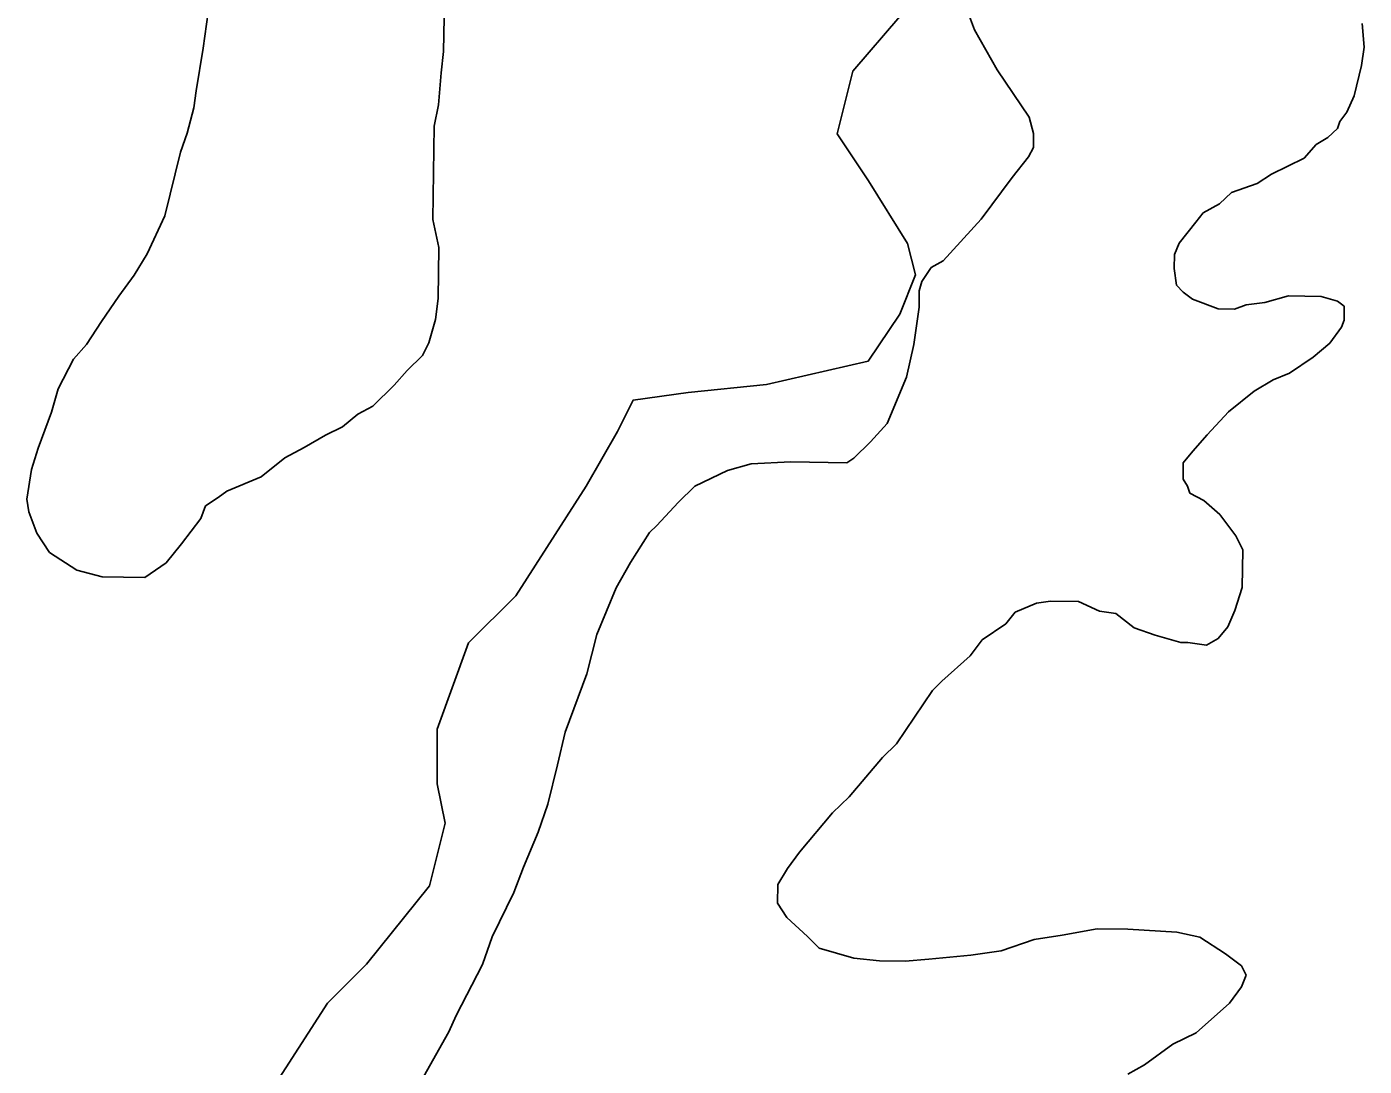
# Model space of a CAD drawing. Extents: x 3245246 to 3283090, y 806824 to 832173.
# Drawn here: x 3269523 to 3270205, y 828135 to 828665 of the extents above; entities that cross this region are included whole.
import ezdxf

# ---------------------------------------------------------------- set-up
doc = ezdxf.new("R2010")
doc.units = 0
doc.layers.add('V-SITE-VEGE', color=7, linetype='Continuous')
doc.layers.add('V-TOPO-SHOR', color=7, linetype='Continuous')

msp = doc.modelspace()

# ---------------------------------------------------------------- linework, layer by layer
at = {"layer": 'V-SITE-VEGE'}
for p, q in [((3269613.23, 828653.92), (3269615.66, 828672.33)), ((3269736.04, 828669.56), (3269735.8, 828652.21)), ((3270006.43, 828663.31), (3270002.99, 828672.88)), ((3270018.06, 828642.89), (3270006.43, 828663.31)), ((3270204.22, 828666.5), (3270205.24, 828654.58)), ((3269609.67, 828632.27), (3269613.23, 828653.92)), ((3269735.8, 828652.21), (3269734.56, 828641.37)), ((3270205.24, 828654.58), (3270203.92, 828645.07)), ((3270034.4, 828618.84), (3270018.06, 828642.89)), ((3270203.92, 828645.07), (3270200.13, 828629.63)), ((3269734.56, 828641.37), (3269733.25, 828625.12)), ((3269608.46, 828623.6), (3269609.67, 828632.27)), ((3270200.13, 828629.63), (3270196.44, 828621.35)), ((3269605.03, 828610.64), (3269608.46, 828623.6)), ((3269733.25, 828625.12), (3269730.93, 828614.3)), ((3270036.67, 828610.47), (3270034.4, 828618.84)), ((3270192.8, 828616.63), (3270191.56, 828613.07)), ((3270196.44, 828621.35), (3270192.8, 828616.63)), ((3269601.64, 828600.92), (3269605.03, 828610.64)), ((3269730.93, 828614.3), (3269730.26, 828566.58)), ((3270036.57, 828603.32), (3270036.67, 828610.47)), ((3270186.73, 828608.38), (3270180.73, 828604.89)), ((3270191.56, 828613.07), (3270186.73, 828608.38)), ((3270034.12, 828598.59), (3270036.57, 828603.32)), ((3270180.73, 828604.89), (3270174.67, 828597.83)), ((3269593.6, 828568.48), (3269601.64, 828600.92)), ((3270025.63, 828587.99), (3270034.12, 828598.59)), ((3270174.67, 828597.83), (3270157.88, 828589.72)), ((3270009.85, 828566.77), (3270025.63, 828587.99)), ((3270157.88, 828589.72), (3270150.67, 828585.06)), ((3270150.67, 828585.06), (3270137.5, 828580.48)), ((3270131.46, 828574.6), (3270123.06, 828569.96)), ((3270137.5, 828580.48), (3270131.46, 828574.6)), ((3269584.64, 828549.08), (3269593.6, 828568.48)), ((3270123.06, 828569.96), (3270119.42, 828565.25)), ((3269730.26, 828566.58), (3269733.32, 828552.43)), ((3269990.5, 828545.6), (3270009.85, 828566.77)), ((3270119.42, 828565.25), (3270110.93, 828554.64)), ((3270110.93, 828554.64), (3270108.47, 828548.72)), ((3269577.98, 828538.32), (3269584.64, 828549.08)), ((3269733.32, 828552.43), (3269732.96, 828526.4)), ((3270108.47, 828548.72), (3270108.37, 828541.57)), ((3269979.63, 828535.03), (3269984.49, 828542.11)), ((3269984.49, 828542.11), (3269990.5, 828545.6)), ((3270108.37, 828541.57), (3270109.44, 828533.22)), ((3269570.24, 828527.58), (3269577.98, 828538.32)), ((3269978.37, 828530.28), (3269979.63, 828535.03)), ((3270109.44, 828533.22), (3270112.97, 828529.6)), ((3269561.38, 828514.69), (3269570.24, 828527.58)), ((3269732.96, 828526.4), (3269731.72, 828515.57)), ((3269978.25, 828521.95), (3269978.37, 828530.28)), ((3270112.97, 828529.6), (3270117.68, 828525.96)), ((3270154.58, 828524.25), (3270166.54, 828527.66)), ((3270166.54, 828527.66), (3270183.22, 828527.43)), ((3270183.22, 828527.43), (3270191.52, 828524.93)), ((3269975.6, 828502.93), (3269978.25, 828521.95)), ((3270117.68, 828525.96), (3270130.72, 828521.01)), ((3270130.72, 828521.01), (3270139.05, 828520.9)), ((3270139.05, 828520.9), (3270145.04, 828523.19)), ((3270145.04, 828523.19), (3270154.58, 828524.25)), ((3270191.52, 828524.93), (3270195.06, 828522.49)), ((3270195.06, 828522.49), (3270194.96, 828515.35)), ((3269553.62, 828502.86), (3269561.38, 828514.69)), ((3269731.72, 828515.57), (3269728.3, 828503.68)), ((3270194.96, 828515.35), (3270193.72, 828511.79)), ((3270193.72, 828511.79), (3270187.65, 828503.54)), ((3269547.01, 828495.36), (3269553.62, 828502.86)), ((3269728.3, 828503.68), (3269724.96, 828497.22)), ((3269971.8, 828486.3), (3269975.6, 828502.93)), ((3270187.65, 828503.54), (3270179.21, 828496.51)), ((3269539.2, 828480.28), (3269547.01, 828495.36)), ((3269724.96, 828497.22), (3269717.26, 828489.73)), ((3270179.21, 828496.51), (3270167.19, 828488.34)), ((3269717.26, 828489.73), (3269710.64, 828482.23)), ((3269961.94, 828462.61), (3269971.8, 828486.3)), ((3270167.19, 828488.34), (3270158.8, 828484.88)), ((3269535.78, 828468.39), (3269539.2, 828480.28)), ((3269710.64, 828482.23), (3269699.64, 828471.53)), ((3270149.19, 828479.06), (3270135.94, 828468.52)), ((3270158.8, 828484.88), (3270149.19, 828479.06)), ((3269529.02, 828450.04), (3269535.78, 828468.39)), ((3269691.99, 828467.3), (3269684.31, 828460.9)), ((3269699.64, 828471.53), (3269691.99, 828467.3)), ((3270135.94, 828468.52), (3270125.06, 828456.77)), ((3269684.31, 828460.9), (3269675.57, 828456.68)), ((3269953.47, 828453.2), (3269961.94, 828462.61)), ((3269675.57, 828456.68), (3269664.63, 828450.32)), ((3269945.02, 828444.98), (3269953.47, 828453.2)), ((3270125.06, 828456.77), (3270117.79, 828448.53)), ((3269525.61, 828439.24), (3269529.02, 828450.04)), ((3269654.8, 828445.04), (3269642.73, 828435.44)), ((3269664.63, 828450.32), (3269654.8, 828445.04)), ((3269941.41, 828442.65), (3269945.02, 828444.98)), ((3270117.79, 828448.53), (3270112.95, 828442.64)), ((3269523.23, 828424.09), (3269525.61, 828439.24)), ((3269863.82, 828430.63), (3269880.61, 828438.73)), ((3269880.61, 828438.73), (3269892.57, 828442.14)), ((3269892.57, 828442.14), (3269912.83, 828443.05)), ((3269912.83, 828443.05), (3269941.41, 828442.65)), ((3270112.95, 828442.64), (3270112.83, 828434.3)), ((3269642.73, 828435.44), (3269625.27, 828428.09)), ((3270112.83, 828434.3), (3270115.16, 828430.7)), ((3269524.23, 828417.56), (3269523.23, 828424.09)), ((3269620.88, 828424.9), (3269614.31, 828420.65)), ((3269625.27, 828428.09), (3269620.88, 828424.9)), ((3269855.36, 828422.41), (3269863.82, 828430.63)), ((3270115.16, 828430.7), (3270116.3, 828427.11)), ((3270116.3, 828427.11), (3270123.4, 828423.44)), ((3269528.41, 828406.66), (3269524.23, 828417.56)), ((3269614.31, 828420.65), (3269612.05, 828414.17)), ((3269844.48, 828410.65), (3269855.36, 828422.41)), ((3270123.4, 828423.44), (3270131.64, 828416.17)), ((3269612.05, 828414.17), (3269602.11, 828401.29)), ((3269840.86, 828407.13), (3269844.48, 828410.65)), ((3270131.64, 828416.17), (3270139.82, 828405.34)), ((3269534.79, 828396.8), (3269528.41, 828406.66)), ((3269831.11, 828391.78), (3269840.86, 828407.13)), ((3270139.82, 828405.34), (3270143.3, 828398.14)), ((3269548.76, 828387.93), (3269534.79, 828396.8)), ((3269602.11, 828401.29), (3269594.38, 828391.63)), ((3270143.3, 828398.14), (3270143.03, 828379.09)), ((3269594.38, 828391.63), (3269583.43, 828384.19)), ((3269823.78, 828378.78), (3269831.11, 828391.78)), ((3269561.73, 828384.49), (3269548.76, 828387.93)), ((3269583.43, 828384.19), (3269561.73, 828384.49)), ((3269813.93, 828355.09), (3269823.78, 828378.78)), ((3270143.03, 828379.09), (3270139.29, 828367.23)), ((3270038.09, 828371.02), (3270027.31, 828366.41)), ((3270045.25, 828372.11), (3270038.09, 828371.02)), ((3270059.55, 828371.91), (3270045.25, 828372.11)), ((3270070.2, 828367), (3270059.55, 828371.91)), ((3270027.31, 828366.41), (3270022.46, 828360.52)), ((3270078.52, 828365.69), (3270070.2, 828367)), ((3270087.95, 828358.41), (3270078.52, 828365.69)), ((3270139.29, 828367.23), (3270135.6, 828358.94)), ((3270022.46, 828360.52), (3270010.44, 828352.35)), ((3270098.61, 828354.69), (3270087.95, 828358.41)), ((3270135.6, 828358.94), (3270130.75, 828353.05)), ((3269808.88, 828334.91), (3269813.93, 828355.09)), ((3270010.44, 828352.35), (3270004.36, 828344.1)), ((3270111.67, 828350.93), (3270098.61, 828354.69)), ((3270115.24, 828350.89), (3270111.67, 828350.93)), ((3270124.75, 828349.56), (3270115.24, 828350.89)), ((3270130.75, 828353.05), (3270124.75, 828349.56)), ((3270004.36, 828344.1), (3269989.89, 828331.19)), ((3269797.74, 828305.28), (3269808.88, 828334.91)), ((3269989.89, 828331.19), (3269985.06, 828326.49)), ((3269985.06, 828326.49), (3269966.81, 828299.35)), ((3269793.94, 828288.66), (3269797.74, 828305.28)), ((3269966.81, 828299.35), (3269959.57, 828292.31)), ((3269788.89, 828268.48), (3269793.94, 828288.66)), ((3269959.57, 828292.31), (3269942.61, 828272.29)), ((3269783.93, 828254.25), (3269788.89, 828268.48)), ((3269942.61, 828272.29), (3269934.16, 828264.07)), ((3269934.16, 828264.07), (3269917.2, 828244.06)), ((3269776.54, 828236.49), (3269783.93, 828254.25)), ((3269917.2, 828244.06), (3269911.13, 828235.8)), ((3269771.59, 828223.46), (3269776.54, 828236.49)), ((3269911.13, 828235.8), (3269906.25, 828227.53)), ((3269906.25, 828227.53), (3269906.12, 828218.01)), ((3269760.55, 828200.98), (3269771.59, 828223.46)), ((3269906.12, 828218.01), (3269910.78, 828210.79)), ((3269910.78, 828210.79), (3269921.37, 828201.12)), ((3269755.59, 828186.75), (3269760.55, 828200.98)), ((3269921.37, 828201.12), (3269927.24, 828195.08)), ((3270020.13, 828193.78), (3270036.89, 828199.51)), ((3270036.89, 828199.51), (3270051.21, 828201.69)), ((3270051.21, 828201.69), (3270069.13, 828205.01)), ((3270069.13, 828205.01), (3270084.61, 828204.8)), ((3270084.61, 828204.8), (3270109.61, 828203.26)), ((3270109.61, 828203.26), (3270121.48, 828200.71)), ((3270121.48, 828200.71), (3270134.47, 828192.19)), ((3269927.24, 828195.08), (3269945.04, 828190.07)), ((3270004.62, 828191.62), (3270020.13, 828193.78)), ((3270134.47, 828192.19), (3270142.72, 828186.12)), ((3269742.12, 828160.73), (3269755.59, 828186.75)), ((3269945.04, 828190.07), (3269958.12, 828188.69)), ((3269958.12, 828188.69), (3269971.22, 828188.51)), ((3269971.22, 828188.51), (3269983.15, 828189.53)), ((3269983.15, 828189.53), (3270004.62, 828191.62)), ((3270142.72, 828186.12), (3270145.04, 828181.32)), ((3270145.04, 828181.32), (3270142.57, 828175.4)), ((3270142.57, 828175.4), (3270136.5, 828167.15)), ((3270136.5, 828167.15), (3270119.61, 828151.89)), ((3269738.43, 828152.45), (3269742.12, 828160.73)), ((3269722.55, 828124.08), (3269738.43, 828152.45)), ((3270119.61, 828151.89), (3270107.62, 828146.11)), ((3270107.62, 828146.11), (3270093.18, 828135.58)), ((3270093.18, 828135.58), (3270084.77, 828130.94))]:
    msp.add_line(p, q, dxfattribs=at)
at = {"layer": 'V-TOPO-SHOR'}
msp.add_lwpolyline([(3269640.6, 828111.09), (3269676.58, 828167), (3269696.56, 828186.97), (3269728.54, 828226.9), (3269736.54, 828258.85), (3269732.55, 828278.83), (3269732.57, 828306.79), (3269748.56, 828350.73), (3269772.54, 828374.69), (3269808.52, 828430.6), (3269824.51, 828458.55), (3269832.51, 828474.53), (3269860.47, 828478.51), (3269900.42, 828482.49), (3269952.36, 828494.45), (3269968.35, 828518.41), (3269976.35, 828538.38), (3269972.36, 828554.36), (3269952.4, 828586.33), (3269936.43, 828610.3), (3269944.43, 828642.26), (3269968.41, 828670.21)], dxfattribs=at)

doc.saveas('drawing.dxf')
